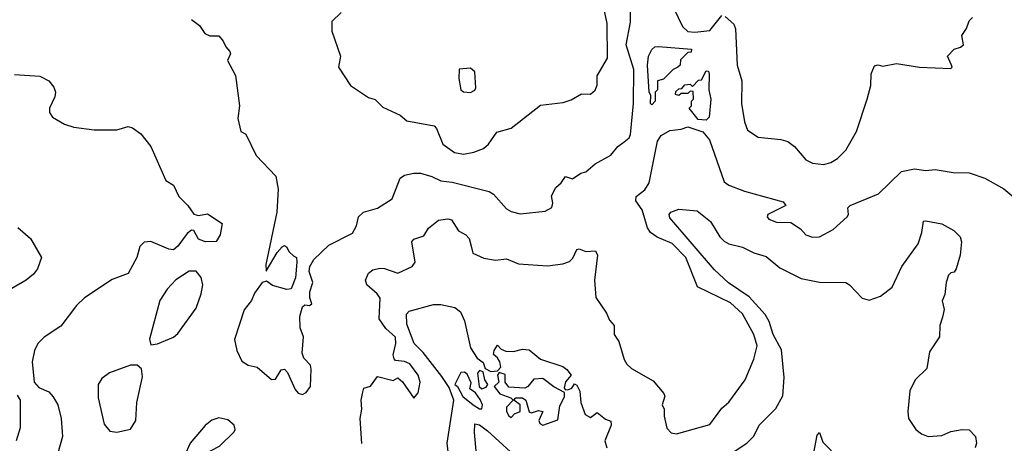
# Model space of a CAD drawing. Extents: x 1173029 to 1307123, y 522559 to 678521.
# Tile 359 of 623: x 1298757 to 1303101, y 548555 to 550425. Entities that reach past the tile are written whole.
import ezdxf

# ---------------------------------------------------------------- set-up
doc = ezdxf.new("R2010")
doc.units = 0

msp = doc.modelspace()

# ---------------------------------------------------------------- linework, layer by layer
at = {"layer": '0CON10XD'}
for points in [[(1301625, 550512), (1301680.9, 550395), (1301705, 550373.6), (1301735, 550370.5), (1301801.7, 550378.3), (1301855, 550444)], [(1299515, 550426.7), (1299549.3, 550399.3), (1299573.9, 550363.9), (1299595, 550354), (1299635, 550353.8), (1299655, 550331.2), (1299665.6, 550305), (1299683.8, 550285), (1299686.7, 550275), (1299673.8, 550245), (1299708.3, 550178.3), (1299726, 550045), (1299718.3, 549988.3), (1299732.3, 549932.3), (1299755, 549920), (1299800, 549825), (1299887.1, 549735), (1299896.3, 549676.3), (1299891, 549575), (1299842.7, 549345), (1299843.3, 549315), (1299893, 549397), (1299915, 549422.5), (1299925, 549427.5), (1299933, 549423), (1299945, 549400), (1299965, 549382.5), (1299977.5, 549375), (1299980, 549355), (1299973.3, 549285), (1299953.8, 549236.2), (1299935, 549233.6), (1299871.7, 549251.7), (1299845, 549271.2), (1299825.8, 549264.2), (1299792.4, 549217.6), (1299779.2, 549185), (1299746.6, 549143.4), (1299703.7, 549013.7), (1299714.6, 548964.6), (1299737.1, 548917.1), (1299765, 548900), (1299805, 548891.2), (1299867, 548837), (1299885, 548837.5), (1299910.7, 548879.3), (1299925, 548882.5), (1299937.7, 548867.7), (1299972.1, 548792.1), (1299985, 548776.2), (1300005, 548770), (1300020.9, 548779.1), (1300039.1, 548805), (1300042.2, 548882.2), (1300039.1, 548899.1), (1300010, 548930), (1300002.4, 548952.4), (1300008.2, 549025), (1299993.6, 549065), (1299991.8, 549115), (1300005, 549156.7), (1300015, 549166.7), (1300035, 549163.3), (1300045, 549170), (1300036.4, 549196.4), (1300036.4, 549223.6), (1300050, 549265), (1300033.6, 549313.6), (1300036.2, 549335), (1300054.3, 549365.7), (1300120.3, 549429.7), (1300225, 549482), (1300242.2, 549515), (1300251.9, 549555), (1300274.1, 549575.9), (1300335, 549593.6), (1300399.2, 549635), (1300434.8, 549725.2), (1300455, 549739.1), (1300495, 549747.7), (1300525, 549746.9), (1300575, 549733.6), (1300615, 549713.5), (1300665, 549708.3), (1300827.4, 549667.4), (1300846.2, 549655), (1300905, 549589.4), (1300925, 549578.1), (1300965, 549568.6), (1301075, 549580), (1301104.1, 549595.9), (1301108, 549615), (1301102.3, 549647.7), (1301122, 549685), (1301145.5, 549704.5), (1301165, 549732.5), (1301195, 549723.3), (1301232.3, 549747.7), (1301255, 549754), (1301295, 549788.8), (1301365, 549827.1), (1301395, 549865.6), (1301423.8, 549886.2), (1301445, 549904.2), (1301451.5, 549918.5), (1301465.1, 550055.1), (1301466.3, 550205), (1301432.8, 550315), (1301451, 550415), (1301451.2, 550465)], [(1300175, 550457.5), (1300133, 550417), (1300134.2, 550375), (1300172, 550265), (1300162.5, 550215), (1300216, 550135), (1300295, 550082), (1300325, 550073.3), (1300358.9, 550038.9), (1300435, 550004), (1300465, 549978.1), (1300585, 549956.5), (1300595.9, 549945), (1300622.9, 549875), (1300675, 549839.5), (1300715, 549831.5), (1300759.8, 549840.2), (1300802.8, 549857.2), (1300824.3, 549875), (1300861.8, 549928.2), (1300925, 549945.6), (1301055, 550048), (1301155, 550060), (1301189.1, 550070.9), (1301235, 550098), (1301275, 550096.2), (1301295, 550113.8), (1301304.3, 550135.7), (1301305, 550176.7), (1301350.4, 550255), (1301348, 550408), (1301327.3, 550505)], [(1301869.1, 550439.1), (1301906.7, 550405), (1301914.2, 550385), (1301921.4, 550225), (1301943.1, 550155), (1301940.9, 550055), (1301953.6, 549973.6), (1301967.9, 549937.9), (1302015, 549906.7), (1302115, 549896.5), (1302145, 549887.8), (1302174.7, 549864.7), (1302225, 549806), (1302255, 549792), (1302303.9, 549786.1), (1302335, 549794), (1302365, 549812), (1302401.3, 549848.7), (1302448.9, 549931.1), (1302496.2, 550073.8), (1302511.9, 550135), (1302513.6, 550186.4), (1302527.7, 550222.3), (1302543.9, 550226.1), (1302565, 550220), (1302625, 550231.2), (1302726.4, 550216.4), (1302865, 550210), (1302870, 550215), (1302867.5, 550225), (1302850, 550265), (1302880, 550295), (1302906.7, 550303.3), (1302920, 550315), (1302912.5, 550355), (1302933.6, 550386.4), (1302945, 550420), (1302960, 550435)], [(1301545, 550050), (1301540, 550055), (1301541.7, 550091.7), (1301534, 550105), (1301525.7, 550225), (1301531.1, 550265), (1301545, 550293.8), (1301558.8, 550305), (1301575, 550307.5), (1301720, 550295), (1301718.3, 550281.7), (1301705, 550280), (1301671.7, 550248.3), (1301670, 550225), (1301660, 550215), (1301640, 550205), (1301597, 550163), (1301570, 550155), (1301570, 550115), (1301560, 550105), (1301560, 550065), (1301545, 550050)], [(1300745, 550103.8), (1300765, 550113.8), (1300768.6, 550125), (1300764, 550195), (1300745, 550212), (1300695, 550206.7), (1300694.2, 550165), (1300703.3, 550115), (1300715, 550107.5), (1300745, 550103.8)], [(1298733, 550183), (1298845, 550175.8), (1298885.6, 550155.6), (1298907, 550127), (1298914, 550105), (1298912, 550085), (1298888.6, 550035), (1298888.6, 550015), (1298902, 549995), (1298954, 549964), (1298995, 549951.1), (1299085, 549939.6), (1299185, 549939.4), (1299235, 549954.4), (1299255, 549948.1), (1299290.7, 549920.7), (1299335, 549865.8), (1299400.8, 549715), (1299435, 549694.3), (1299458.2, 549645), (1299497.7, 549605), (1299525, 549566.9), (1299545, 549560), (1299585, 549568), (1299650, 549525), (1299640.4, 549475), (1299623.8, 549446.2), (1299576.2, 549445), (1299545.8, 549455.8), (1299525, 549493.8), (1299515, 549495.8), (1299495, 549480.6), (1299455, 549425.7), (1299435, 549409.2), (1299415, 549411.4), (1299335, 549446), (1299306.4, 549443.6), (1299286.4, 549423.6), (1299274, 549375), (1299235.4, 549304.6), (1299165, 549278.5), (1299042.6, 549197.4), (1299006.9, 549163.1), (1298937.6, 549072.4), (1298865, 549022.9), (1298837.1, 548995), (1298821.9, 548965), (1298811.9, 548915), (1298820, 548825), (1298841.1, 548801.1), (1298885, 548781.4), (1298905, 548760), (1298924.4, 548725), (1298940, 548665), (1298945.7, 548585), (1298914.2, 548474.2)], [(1301785, 549982), (1301750, 549985), (1301710, 550035), (1301720, 550045), (1301720, 550065), (1301730, 550075), (1301728.3, 550108.3), (1301715, 550110), (1301705, 550100), (1301675, 550100), (1301665, 550090), (1301650, 550095), (1301651.7, 550108.3), (1301665, 550120), (1301678.3, 550121.7), (1301691.7, 550138.3), (1301715, 550140), (1301725, 550130), (1301751.7, 550158.3), (1301765, 550160), (1301785, 550200), (1301795, 550197.5), (1301798, 550185), (1301796.5, 550115), (1301805.3, 550075), (1301798.1, 549995), (1301785, 549982)], [(1301624.4, 549935.6), (1301675, 549942), (1301705, 549952.5), (1301769.9, 549929.9), (1301800, 549895), (1301865, 549710), (1301885, 549694.5), (1301955, 549668.8), (1302125, 549621.2), (1302136.7, 549605), (1302056.7, 549565), (1302054.2, 549555), (1302061.2, 549545), (1302095, 549531.1), (1302159.4, 549529.4), (1302201.1, 549501.1), (1302225, 549476), (1302255, 549464.4), (1302285, 549465.8), (1302345, 549499.2), (1302406.7, 549555), (1302413.3, 549565), (1302410, 549595), (1302420, 549605), (1302545, 549656.2), (1302647.5, 549755), (1302703.9, 549766.1), (1302755, 549760), (1302795, 549764.3), (1302875, 549750), (1302945, 549749.2), (1303015, 549725.8), (1303098.9, 549678.9), (1303185.9, 549605.9)], [(1300265.4, 548554.6), (1300258.9, 548665), (1300266.5, 548705), (1300263.3, 548745), (1300268.6, 548775), (1300275, 548797.5), (1300305, 548807.5), (1300335, 548850), (1300405, 548832), (1300425, 548843.3), (1300445, 548825.6), (1300495, 548753.8), (1300515, 548777.5), (1300523.6, 548825), (1300515.3, 548855), (1300478.4, 548905), (1300455, 548915.6), (1300415, 548921.1), (1300408, 548928), (1300404.3, 548945), (1300416, 548996), (1300415, 549023.3), (1300371.4, 549061.4), (1300342.5, 549105), (1300346.6, 549195), (1300333.5, 549215), (1300287.5, 549255), (1300282.9, 549275), (1300295, 549305.6), (1300315, 549320.5), (1300345, 549327.7), (1300366.3, 549326.3), (1300425, 549306.4), (1300488, 549335), (1300500.8, 549355), (1300487.1, 549445), (1300495, 549456.9), (1300539.5, 549470.5), (1300560, 549505), (1300605, 549540), (1300645, 549546.7), (1300661.3, 549541.3), (1300692.4, 549492.4), (1300725.4, 549475.4), (1300739.8, 549459.8), (1300748.8, 549425), (1300756, 549395), (1300805, 549371.6), (1300856.1, 549363.9), (1300905, 549369.1), (1300956.7, 549346.7), (1301085, 549338.2), (1301152.8, 549347.2), (1301182, 549358), (1301197, 549373), (1301215, 549410), (1301225, 549414.2), (1301255, 549401.4), (1301296.7, 549405), (1301305.6, 549385), (1301292.2, 549275), (1301299.1, 549199.1), (1301345, 549130), (1301358.6, 549098.6), (1301380, 549075), (1301379.2, 549035), (1301400, 549005), (1301423.1, 548925), (1301434.6, 548904.6), (1301456.2, 548885), (1301551.2, 548831.2), (1301598.9, 548775), (1301602.9, 548762.9), (1301591.1, 548725), (1301600, 548705), (1301600, 548675), (1301612.2, 548622.2), (1301631.3, 548601.3), (1301655, 548596.5), (1301801.8, 548638.2), (1301855, 548709.4), (1301885, 548735.7), (1301957.1, 548835), (1301995, 548926.2), (1302010, 548985), (1301995.4, 549035.4), (1301945, 549126.5), (1301892.2, 549175), (1301747.3, 549245), (1301694.8, 549374.8), (1301635, 549436.6), (1301568.8, 549465), (1301540, 549485), (1301526.8, 549506.8), (1301502.9, 549585), (1301475.6, 549625), (1301476.9, 549645), (1301515, 549673.6), (1301534, 549705), (1301570.5, 549889.5), (1301586.2, 549913.8), (1301624.4, 549935.6)], [(1301872.7, 548495), (1301964.3, 548555), (1301995, 548586.2), (1302018.6, 548635), (1302091.8, 548708.2), (1302122.8, 548765), (1302128.9, 548845), (1302118.1, 548968.1), (1302081.2, 549035), (1302062.4, 549092.4), (1302045, 549124), (1301975, 549201.9), (1301884, 549264), (1301821.3, 549321.3), (1301625, 549550.6), (1301622.5, 549565), (1301628.8, 549575), (1301665, 549588.8), (1301745, 549581), (1301804.8, 549534.8), (1301846.1, 549466.1), (1301865, 549446.8), (1301885, 549435.8), (1301945, 549420.4), (1301995, 549395.3), (1302050.3, 549380.3), (1302110.1, 549330.1), (1302205, 549281.9), (1302285, 549267), (1302401.2, 549265), (1302417.5, 549255), (1302473.8, 549195), (1302505, 549186.7), (1302555, 549204.5), (1302606.3, 549243.7), (1302649, 549335), (1302720, 549435), (1302736.7, 549485), (1302743.3, 549535), (1302755, 549537.5), (1302825, 549523.3), (1302877.5, 549495), (1302905.8, 549465.8), (1302911.2, 549445), (1302905.8, 549385), (1302888.8, 549325), (1302879.3, 549310.7), (1302865, 549307.5), (1302855, 549297.5), (1302844.2, 549265), (1302837.9, 549212.1), (1302825.7, 549184.3), (1302835.4, 549145), (1302828.5, 549111.5), (1302816, 549075), (1302814.1, 549025), (1302770.7, 548959.3), (1302759.1, 548885), (1302707.9, 548835), (1302684, 548786), (1302674.6, 548695.4), (1302677.9, 548665), (1302710, 548615), (1302735, 548596.1), (1302765, 548584.8), (1302825, 548588.7), (1302865, 548606.7), (1302915, 548616.2), (1302945, 548614.6), (1302974.1, 548584.1), (1302977.1, 548555), (1302971.9, 548535)], [(1298748.1, 549508.1), (1298805, 549458.6), (1298852.5, 549375), (1298835.8, 549325), (1298818, 549302), (1298785.8, 549275), (1298721.9, 549238.1)], [(1299335, 548990), (1299365, 548993.8), (1299435, 549023.5), (1299455, 549039.5), (1299535, 549150.8), (1299557.5, 549215), (1299563.9, 549255), (1299557.6, 549287.6), (1299535, 549315.3), (1299505, 549314.7), (1299445, 549277.3), (1299406.5, 549235), (1299374.5, 549185), (1299330, 549015), (1299335, 548990)], [(1300660, 548405), (1300642.8, 548555), (1300671.6, 548745), (1300650.7, 548800.7), (1300619.3, 548849.3), (1300536.1, 548956.1), (1300497.5, 548995), (1300465, 549081.2), (1300463.3, 549125), (1300475, 549138.8), (1300582.3, 549167.7), (1300615, 549168.1), (1300676.2, 549155), (1300701.1, 549135), (1300719.5, 549095), (1300745, 548976.7), (1300775, 548930), (1300802, 548912), (1300810, 548885), (1300835, 548871.8), (1300864.6, 548875.4), (1300878.6, 548891.4), (1300875, 548913.8), (1300865, 548932), (1300847, 548947), (1300850, 548965), (1300865, 548987.5), (1300880.3, 548970.3), (1300901.8, 548961.8), (1300935, 548959.6), (1300975, 548970.8), (1301005, 548968), (1301055, 548925.6), (1301153.2, 548893.2), (1301170.9, 548880.9), (1301190, 548855), (1301164, 548826), (1301159.3, 548799.3), (1301162.5, 548792.5), (1301175, 548790.6), (1301192, 548798), (1301205, 548817.5), (1301215, 548812), (1301227.2, 548785), (1301232.2, 548735), (1301251.4, 548681.4), (1301275, 548669.4), (1301305, 548690.8), (1301341.2, 548661.2), (1301365, 548652.5), (1301365.7, 548635), (1301337.5, 548565), (1301347.1, 548535)], [(1299185, 548604.6), (1299245, 548617.9), (1299268.4, 548655), (1299273.4, 548735), (1299298.6, 548848.6), (1299294.3, 548884.3), (1299275, 548899.2), (1299245, 548900), (1299153.5, 548866.5), (1299118.8, 548841.2), (1299102.5, 548815), (1299103.1, 548755), (1299128.8, 548638.8), (1299155, 548607.7), (1299185, 548604.6)], [(1300785, 548706.8), (1300795, 548706.9), (1300798, 548725), (1300787.6, 548747.6), (1300767.2, 548777.2), (1300742.2, 548795), (1300747.9, 548822.1), (1300730.5, 548860.5), (1300718.6, 548868.6), (1300702.2, 548867.8), (1300676, 548815), (1300687.5, 548805), (1300711.6, 548761.6), (1300756.8, 548725), (1300785, 548706.8)], [(1300795, 548795.9), (1300815, 548802.5), (1300822.1, 548815), (1300808.4, 548835), (1300800.8, 548870.8), (1300785, 548876.2), (1300775.8, 548864.2), (1300783.2, 548805), (1300795, 548795.9)], [(1301065, 548634.4), (1301131.3, 548658.7), (1301140.1, 548719.9), (1301159.5, 548760.5), (1301159.5, 548779.5), (1301113.7, 548803.7), (1301065, 548840.9), (1301025, 548838.5), (1300998.2, 548805), (1300985, 548798.4), (1300915, 548802.8), (1300899.1, 548825), (1300897.9, 548857.9), (1300872.3, 548867.7), (1300864.5, 548855.5), (1300870.5, 548825), (1300850, 548805), (1300875, 548773.4), (1300922.9, 548755), (1300934, 548745), (1300904.2, 548715), (1300904, 548695), (1300915, 548676.4), (1300925, 548668.8), (1300939.2, 548685), (1300964.7, 548695.3), (1300964.6, 548725), (1300936.2, 548745), (1300946, 548755), (1300975, 548756.2), (1300989.5, 548745), (1301005, 548693.8), (1301015, 548690), (1301045, 548699.7), (1301064.2, 548695), (1301047.6, 548655), (1301051.7, 548641.7), (1301065, 548634.4)], [(1298743, 548567), (1298760.8, 548625), (1298760, 548745), (1298746.6, 548766.6)], [(1299525, 548411.2), (1299548, 548435), (1299567.5, 548505), (1299638.3, 548541.7), (1299702.5, 548605), (1299707.5, 548615), (1299702.5, 548635), (1299675, 548658.8), (1299635, 548667.5), (1299605, 548657.5), (1299575, 548633.8), (1299508.8, 548555), (1299491.2, 548515), (1299483.8, 548465), (1299498.8, 548425), (1299525, 548411.2)], [(1300779.2, 548425), (1300762.6, 548602.6), (1300765, 548640.4), (1300785, 548636.4), (1300820, 548610), (1300956.4, 548486.4)], [(1302405, 548240), (1302370, 548265), (1302363.1, 548295), (1302306.1, 548345), (1302277.3, 548415), (1302259.2, 548505), (1302275, 548590), (1302285, 548602.5), (1302300.4, 548560.4), (1302335.8, 548525), (1302333.6, 548483.6), (1302346.2, 548445), (1302345.4, 548405.4), (1302351.8, 548385), (1302388.3, 548348.3), (1302405, 548319.2), (1302404.6, 548305), (1302391.5, 548285), (1302405.3, 548255), (1302405, 548240)]]:
    msp.add_lwpolyline(points, dxfattribs=at)

doc.saveas('drawing.dxf')
